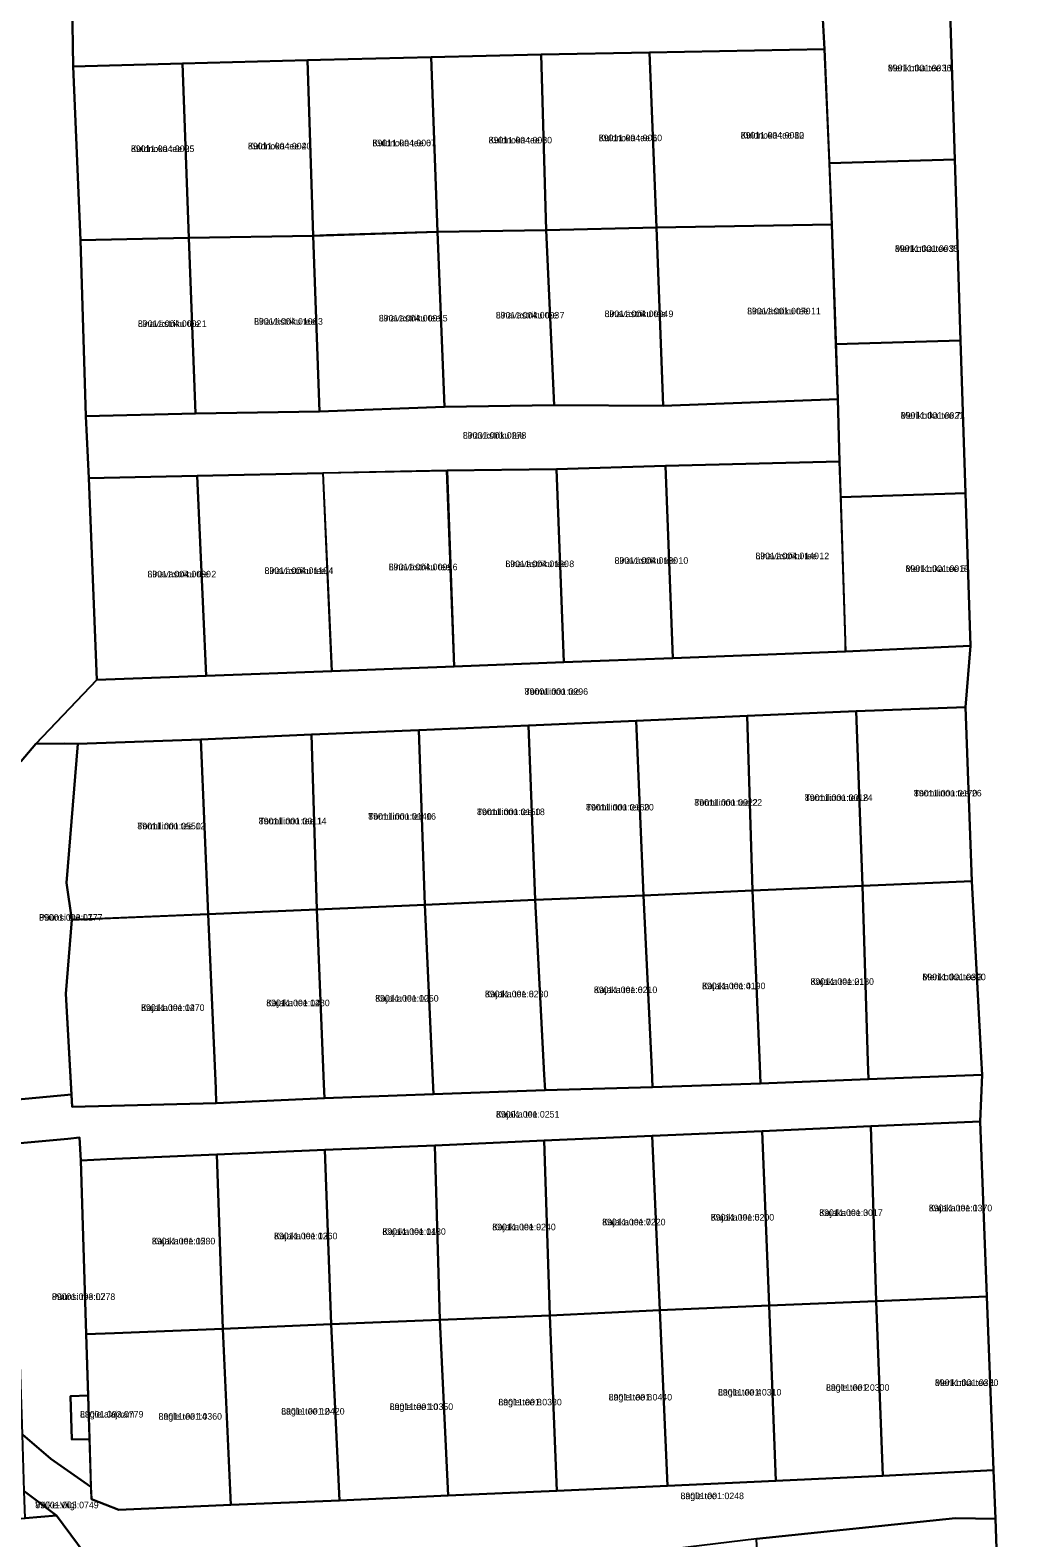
# Model space of a CAD drawing. Extents: x 526849 to 562296, y 6591741 to 6618546.
# Drawn here: x 545116.6 to 545339.9, y 6601222.5 to 6601567.1 of the extents above; entities that cross this region are included whole.
import ezdxf

# ---------------------------------------------------------------- set-up
doc = ezdxf.new("R2010")
doc.units = 0
for name, color, linetype in [('L_AADRESS', 7, 'Continuous'), ('PIIR', 7, 'Continuous'), ('TUNNUS', 7, 'Continuous')]:
    doc.layers.add(name, color=color, linetype=linetype)

msp = doc.modelspace()

# ---------------------------------------------------------------- linework, layer by layer
at = {"layer": 'PIIR'}
for points in [[(545338.24, 6601199.49), (545337.28, 6601226.86), (545336.86, 6601237.94), (545335.29, 6601277.65), (545333.81, 6601317.68), (545334.27, 6601328.35), (545334.06, 6601332.29), (545331.87, 6601372.6), (545330.46, 6601412.35), (545331.56, 6601426.43), (545330.44, 6601461.33), (545329.31, 6601496.23), (545328.02, 6601537.56), (545326.74, 6601578.67), (545326.54, 6601642.37), (545341.56, 6601643.41)], [(545126.18, 6601573.29), (545126.39, 6601558.87), (545128.04, 6601519.12), (545129.26, 6601478.92), (545129.97, 6601464.76), (545131.84, 6601418.62), (545117.87, 6601403.98), (545114.48, 6601400.03)], [(544990.42, 6601216.36), (545065.58, 6601222.71), (545115.38, 6601226.98), (545122.59, 6601227.59), (545130.66, 6601216.72)]]:
    msp.add_lwpolyline(points, dxfattribs=at)
for points in [[(545297.35, 6601577.99), (545326.74, 6601578.67), (545328.02, 6601537.56), (545299.31, 6601536.78), (545298.23, 6601562.77)], [(545126.18, 6601573.29), (545151.23, 6601574.09), (545179.48, 6601574.69), (545207.59, 6601575.84), (545232.77, 6601576.56), (545257.57, 6601576.99), (545297.35, 6601577.99), (545298.23, 6601562.77), (545258.22, 6601562.05), (545233.39, 6601561.58), (545208.24, 6601560.95), (545182.95, 6601560.35), (545179.95, 6601560.28), (545151.43, 6601559.51), (545126.39, 6601558.87)], [(545208.24, 6601560.95), (545233.39, 6601561.58), (545234.54, 6601521.43), (545209.7, 6601521.08)], [(545233.39, 6601561.58), (545258.22, 6601562.05), (545259.76, 6601522), (545234.54, 6601521.43)], [(545258.22, 6601562.05), (545298.23, 6601562.77), (545299.9, 6601522.71), (545259.76, 6601522)], [(545151.43, 6601559.51), (545152.83, 6601519.66), (545128.04, 6601519.12), (545126.39, 6601558.87)], [(545151.43, 6601559.51), (545179.95, 6601560.28), (545181.3, 6601520.15), (545152.83, 6601519.66)], [(545179.95, 6601560.28), (545182.95, 6601560.35), (545208.24, 6601560.95), (545209.7, 6601521.08), (545184.3, 6601520.25), (545181.3, 6601520.15)], [(545299.31, 6601536.78), (545328.02, 6601537.56), (545329.31, 6601496.23), (545300.83, 6601495.34), (545299.9, 6601522.71)], [(545152.83, 6601519.66), (545181.3, 6601520.15), (545182.7, 6601479.99), (545154.37, 6601479.5)], [(545181.3, 6601520.15), (545209.7, 6601521.08), (545211.29, 6601481.03), (545182.7, 6601479.99)], [(545209.7, 6601521.08), (545234.54, 6601521.43), (545236.37, 6601481.44), (545211.29, 6601481.03)], [(545259.76, 6601522), (545261.3, 6601481.29), (545236.37, 6601481.44), (545234.54, 6601521.43)], [(545299.9, 6601522.71), (545301.26, 6601482.77), (545261.3, 6601481.29), (545259.76, 6601522)], [(545128.04, 6601519.12), (545152.83, 6601519.66), (545154.37, 6601479.5), (545129.26, 6601478.92)], [(545330.44, 6601461.33), (545301.9, 6601460.4), (545301.64, 6601468.57), (545301.26, 6601482.77), (545300.83, 6601495.34), (545329.31, 6601496.23)], [(545129.97, 6601464.76), (545129.26, 6601478.92), (545154.37, 6601479.5), (545182.7, 6601479.99), (545211.29, 6601481.03), (545236.37, 6601481.44), (545261.3, 6601481.29), (545301.26, 6601482.77), (545301.64, 6601468.57), (545261.81, 6601467.58), (545236.91, 6601466.77), (545211.91, 6601466.48), (545183.52, 6601465.91), (545154.78, 6601465.27)], [(545261.81, 6601467.58), (545301.64, 6601468.57), (545303.03, 6601425.11), (545263.49, 6601423.61)], [(545129.97, 6601464.76), (545154.78, 6601465.27), (545156.81, 6601419.56), (545131.84, 6601418.62)], [(545154.78, 6601465.27), (545183.52, 6601465.91), (545185.55, 6601420.65), (545156.81, 6601419.56)], [(545183.57, 6601465.92), (545211.91, 6601466.48), (545213.55, 6601421.72), (545185.55, 6601420.65)], [(545211.87, 6601466.48), (545236.91, 6601466.77), (545238.61, 6601422.67), (545213.55, 6601421.72)], [(545236.91, 6601466.77), (545261.81, 6601467.58), (545263.49, 6601423.61), (545238.61, 6601422.67)], [(545302.97, 6601427.39), (545301.9, 6601460.4), (545330.44, 6601461.33), (545331.56, 6601426.43), (545303.03, 6601425.11)], [(545117.87, 6601403.98), (545131.84, 6601418.62), (545156.81, 6601419.56), (545185.55, 6601420.65), (545213.55, 6601421.72), (545238.61, 6601422.67), (545263.49, 6601423.61), (545303.03, 6601425.11), (545331.56, 6601426.43), (545330.46, 6601412.35), (545305.42, 6601411.47), (545280.49, 6601410.37), (545255.14, 6601409.25), (545230.5, 6601408.16), (545205.44, 6601407.15), (545180.89, 6601406.13), (545155.55, 6601405.03), (545129.63, 6601404.09), (545127.46, 6601404.02), (545124.46, 6601404.08)], [(545255.14, 6601409.25), (545280.49, 6601410.37), (545281.73, 6601370.44), (545256.82, 6601369.37)], [(545305.42, 6601411.47), (545306.9, 6601371.52), (545281.73, 6601370.44), (545280.49, 6601410.37)], [(545330.46, 6601412.35), (545331.87, 6601372.6), (545306.9, 6601371.52), (545305.42, 6601411.47)], [(545155.55, 6601405.03), (545180.89, 6601406.13), (545182.1, 6601366.16), (545157.26, 6601365.1)], [(545205.44, 6601407.15), (545206.82, 6601367.23), (545182.1, 6601366.16), (545180.89, 6601406.13)], [(545205.44, 6601407.15), (545230.5, 6601408.16), (545232.04, 6601368.31), (545206.82, 6601367.23)], [(545255.14, 6601409.25), (545256.82, 6601369.37), (545232.04, 6601368.31), (545230.5, 6601408.16)], [(545109.74, 6601396.48), (545114.48, 6601400.03), (545117.87, 6601403.98), (545124.46, 6601404.08), (545127.46, 6601404.02), (545124.89, 6601372.21), (545126.1, 6601363.76), (545124.74, 6601346.89), (545125.99, 6601323.84), (545112.16, 6601322.53)], [(545126.1, 6601363.76), (545124.89, 6601372.21), (545127.46, 6601404.02), (545129.63, 6601404.09), (545155.55, 6601405.03), (545157.26, 6601365.1), (545131.84, 6601364.01)], [(545308.14, 6601331.4), (545306.9, 6601371.52), (545331.87, 6601372.6), (545334.06, 6601332.29), (545334.27, 6601328.35), (545308.27, 6601327.35)], [(545208.66, 6601327.12), (545206.82, 6601367.23), (545232.04, 6601368.31), (545234.1, 6601328.37), (545234.29, 6601324.83), (545208.81, 6601323.89)], [(545258.88, 6601325.53), (545234.29, 6601324.83), (545234.1, 6601328.37), (545232.04, 6601368.31), (545256.82, 6601369.37), (545258.69, 6601329.6)], [(545258.69, 6601329.6), (545256.82, 6601369.37), (545281.73, 6601370.44), (545283.4, 6601330.5), (545283.58, 6601326.33), (545258.88, 6601325.53)], [(545283.4, 6601330.5), (545281.73, 6601370.44), (545306.9, 6601371.52), (545308.14, 6601331.4), (545308.27, 6601327.35), (545283.58, 6601326.33)], [(545124.74, 6601346.89), (545126.1, 6601363.76), (545127.51, 6601363.82), (545157.26, 6601365.1), (545158.98, 6601325.18), (545159.12, 6601321.87), (545126.14, 6601321.06)], [(545158.98, 6601325.18), (545157.26, 6601365.1), (545182.1, 6601366.16), (545183.72, 6601326.22), (545183.85, 6601322.98), (545159.12, 6601321.87)], [(545183.72, 6601326.22), (545182.1, 6601366.16), (545206.82, 6601367.23), (545208.66, 6601327.12), (545208.81, 6601323.89), (545183.85, 6601322.98)], [(545334.27, 6601328.35), (545333.81, 6601317.68), (545308.82, 6601316.59), (545283.95, 6601315.49), (545258.81, 6601314.43), (545234.13, 6601313.35), (545209.06, 6601312.18), (545183.94, 6601311.21), (545159.28, 6601310.16), (545134.1, 6601309.04), (545128.13, 6601308.78), (545127.85, 6601313.99), (545125.21, 6601313.74), (545112.56, 6601312.54), (545112.16, 6601322.53), (545125.99, 6601323.84), (545126.14, 6601321.06), (545159.12, 6601321.87), (545183.85, 6601322.98), (545208.81, 6601323.89), (545234.29, 6601324.83), (545258.88, 6601325.53), (545283.58, 6601326.33), (545308.27, 6601327.35)], [(545308.82, 6601316.59), (545310.04, 6601276.61), (545285.56, 6601275.6), (545283.95, 6601315.49)], [(545333.81, 6601317.68), (545335.29, 6601277.65), (545310.04, 6601276.61), (545308.82, 6601316.59)], [(545125.21, 6601313.74), (545127.85, 6601313.99), (545128.13, 6601308.78), (545129.37, 6601269.04), (545129.81, 6601255.05), (545125.81, 6601254.9), (545126.12, 6601245), (545130.12, 6601245.02), (545130.46, 6601234.18), (545121.25, 6601240.53), (545114.82, 6601246.09), (545112.56, 6601312.54)], [(545209.06, 6601312.18), (545234.13, 6601313.35), (545235.39, 6601273.36), (545210.26, 6601272.33)], [(545258.81, 6601314.43), (545260.56, 6601274.58), (545235.39, 6601273.36), (545234.13, 6601313.35)], [(545283.95, 6601315.49), (545285.56, 6601275.6), (545260.56, 6601274.58), (545258.81, 6601314.43)], [(545129.37, 6601269.04), (545128.13, 6601308.78), (545134.1, 6601309.04), (545159.28, 6601310.16), (545160.65, 6601270.31), (545135.87, 6601269.31)], [(545159.28, 6601310.16), (545183.94, 6601311.21), (545185.38, 6601271.32), (545160.65, 6601270.31)], [(545209.06, 6601312.18), (545210.26, 6601272.33), (545185.38, 6601271.32), (545183.94, 6601311.21)], [(545260.56, 6601274.58), (545285.56, 6601275.6), (545287.11, 6601235.56), (545262.31, 6601234.39)], [(545310.04, 6601276.61), (545311.51, 6601236.68), (545287.11, 6601235.56), (545285.56, 6601275.6)], [(545335.29, 6601277.65), (545336.86, 6601237.94), (545311.51, 6601236.68), (545310.04, 6601276.61)], [(545185.38, 6601271.32), (545210.26, 6601272.33), (545212.18, 6601232.16), (545187.27, 6601231.07)], [(545235.39, 6601273.36), (545236.99, 6601233.26), (545212.18, 6601232.16), (545210.26, 6601272.33)], [(545235.39, 6601273.36), (545260.56, 6601274.58), (545262.31, 6601234.39), (545236.99, 6601233.26)], [(545135.87, 6601269.31), (545160.65, 6601270.31), (545162.47, 6601230.01), (545136.85, 6601228.93), (545130.55, 6601231.32), (545129.37, 6601269.04)], [(545185.38, 6601271.32), (545187.27, 6601231.07), (545162.47, 6601230.01), (545160.65, 6601270.31)], [(545129.81, 6601255.05), (545130.12, 6601245.02), (545126.12, 6601245), (545125.81, 6601254.9)], [(545337.28, 6601226.86), (545328.13, 6601227), (545282.64, 6601222.28), (545241.44, 6601217.26), (545212.59, 6601216.84), (545187.84, 6601216.97), (545162.51, 6601216.59), (545130.66, 6601216.72), (545122.59, 6601227.59), (545115.2, 6601233.19), (545114.82, 6601246.09), (545121.25, 6601240.53), (545130.46, 6601234.18), (545130.55, 6601231.32), (545136.85, 6601228.93), (545162.47, 6601230.01), (545187.27, 6601231.07), (545212.18, 6601232.16), (545236.99, 6601233.26), (545262.31, 6601234.39), (545287.11, 6601235.56), (545311.51, 6601236.68), (545336.86, 6601237.94)], [(545122.59, 6601227.59), (545115.38, 6601226.98), (545115.2, 6601233.19)], [(545328.13, 6601227), (545337.28, 6601226.86), (545338.24, 6601199.49), (545319.68, 6601205.59), (545283.83, 6601197.54), (545282.64, 6601222.28)]]:
    msp.add_lwpolyline(points, close=True, dxfattribs=at)

# ---------------------------------------------------------------- texts
at = {"layer": 'L_AADRESS'}
for s, p in [('Merikotka tee 11', (545312.69, 6601557.74)), ('Kuldnoka tee 2', (545139.61, 6601539.29)), ('Kuldnoka tee 4', (545166.36, 6601539.9)), ('Kuldnoka tee 6', (545194.83, 6601540.61)), ('Kuldnoka tee 8', (545221.39, 6601541.26)), ('Kuldnoka tee 10', (545246.57, 6601541.77)), ('Kuldnoka tee 12', (545279.03, 6601542.38)), ('Merikotka tee 9', (545314.31, 6601516.47)), ('Linavästriku tee 7', (545223.04, 6601501.24)), ('Linavästriku tee 9', (545247.92, 6601501.55)), ('Linavästriku tee 11', (545280.51, 6601502.18)), ('Linavästriku tee 1', (545141.2, 6601499.3)), ('Linavästriku tee 3', (545167.77, 6601499.82)), ('Linavästriku tee 5', (545196.29, 6601500.56)), ('Merikotka tee 7', (545315.63, 6601478.33)), ('Linavästriku tee', (545215.51, 6601473.77)), ('Linavästriku tee 12', (545282.42, 6601446.21)), ('Linavästriku tee 4', (545170.16, 6601442.84)), ('Linavästriku tee 6', (545198.56, 6601443.68)), ('Linavästriku tee 8', (545225.24, 6601444.4)), ('Linavästriku tee 10', (545250.2, 6601445.16)), ('Merikotka tee 5', (545316.73, 6601443.31)), ('Linavästriku tee 2', (545143.39, 6601442.05)), ('Tormilinnu tee', (545229.63, 6601415.21)), ('Tormilinnu tee 24', (545293.7, 6601390.95)), ('Tormilinnu tee 26', (545318.64, 6601391.98)), ('Tormilinnu tee 18', (545218.74, 6601387.71)), ('Tormilinnu tee 20', (545243.66, 6601388.77)), ('Tormilinnu tee 22', (545268.43, 6601389.85)), ('Tormilinnu tee 12', (545141.07, 6601384.46)), ('Tormilinnu tee 14', (545168.82, 6601385.6)), ('Tormilinnu tee 16', (545193.86, 6601386.67)), ('Püünsi tee L1', (545118.6, 6601363.57)), ('Merikotka tee 3', (545320.59, 6601349.97)), ('Kajaka tee 8', (545220.55, 6601346.07)), ('Kajaka tee 6', (545245.46, 6601347.02)), ('Kajaka tee 4', (545270.2, 6601347.92)), ('Kajaka tee 2', (545295, 6601348.91)), ('Kajaka tee 14', (545141.93, 6601342.94)), ('Kajaka tee 12', (545170.55, 6601344.03)), ('Kajaka tee 10', (545195.46, 6601345.07)), ('Kajaka tee', (545223.08, 6601318.57)), ('Kajaka tee 5', (545272.19, 6601295.02)), ('Kajaka tee 3', (545297, 6601296.07)), ('Kajaka tee 1', (545322.05, 6601297.14)), ('Kajaka tee 11', (545197.1, 6601291.76)), ('Kajaka tee 9', (545222.23, 6601292.81)), ('Kajaka tee 7', (545247.35, 6601293.93)), ('Kajaka tee 15', (545144.39, 6601289.58)), ('Kajaka tee 13', (545172.33, 6601290.75)), ('Püünsi tee L2', (545121.51, 6601276.87)), ('Merikotka tee 1', (545323.45, 6601257.22)), ('Lagle tee 6', (545248.85, 6601253.9)), ('Lagle tee 4', (545273.84, 6601255.03)), ('Lagle tee 2', (545298.54, 6601256.11)), ('Lagle alajaam', (545127.96, 6601250)), ('Lagle tee 14', (545145.92, 6601249.51)), ('Lagle tee 12', (545173.96, 6601250.68)), ('Lagle tee 10', (545198.78, 6601251.72)), ('Lagle tee 8', (545223.62, 6601252.77)), ('Väike-Viigi', (545117.72, 6601229.25)), ('Lagle tee', (545265.28, 6601231.34))]:
    msp.add_text(s, height=1.5, dxfattribs=at).set_placement(p)
at = {"layer": 'TUNNUS'}
for s, p in [('89011:001:0036', (545312.69, 6601557.74)), ('89011:004:0005', (545139.61, 6601539.29)), ('89011:004:0020', (545166.36, 6601539.9)), ('89011:004:0007', (545194.83, 6601540.61)), ('89011:004:0050', (545221.39, 6601541.26)), ('89011:004:0060', (545246.57, 6601541.77)), ('89011:004:0080', (545279.03, 6601542.38)), ('89011:001:0035', (545314.31, 6601516.47)), ('89011:004:0003', (545223.04, 6601501.24)), ('89011:004:0004', (545247.92, 6601501.55)), ('89011:001:0070', (545280.51, 6601502.18)), ('89011:004:0002', (545141.2, 6601499.3)), ('89011:004:0100', (545167.77, 6601499.82)), ('89011:004:0001', (545196.29, 6601500.56)), ('89011:001:0021', (545315.63, 6601478.33)), ('89001:001:0278', (545215.51, 6601473.77)), ('89011:004:0140', (545282.42, 6601446.21)), ('89011:004:0110', (545170.16, 6601442.84)), ('89011:004:0009', (545198.56, 6601443.68)), ('89011:004:0120', (545225.24, 6601444.4)), ('89011:004:0130', (545250.2, 6601445.16)), ('89011:001:0019', (545316.73, 6601443.31)), ('89011:004:0090', (545143.39, 6601442.05)), ('89001:001:0296', (545229.63, 6601415.21)), ('89011:001:0018', (545293.7, 6601390.95)), ('89011:001:0170', (545318.64, 6601391.98)), ('89011:001:0150', (545218.74, 6601387.71)), ('89011:001:0160', (545243.66, 6601388.77)), ('89011:001:0022', (545268.43, 6601389.85)), ('89011:001:0550', (545141.07, 6601384.46)), ('89011:001:0011', (545168.82, 6601385.6)), ('89011:001:0140', (545193.86, 6601386.67)), ('89001:003:0777', (545118.6, 6601363.57)), ('89011:001:0390', (545320.59, 6601349.97)), ('89011:001:0230', (545220.55, 6601346.07)), ('89011:001:0210', (545245.46, 6601347.02)), ('89011:001:0190', (545270.2, 6601347.92)), ('89011:001:0180', (545295, 6601348.91)), ('89011:001:0270', (545141.93, 6601342.94)), ('89011:001:0480', (545170.55, 6601344.03)), ('89011:001:0250', (545195.46, 6601345.07)), ('89001:001:0251', (545223.08, 6601318.57)), ('89011:001:0200', (545272.19, 6601295.02)), ('89011:001:0017', (545297, 6601296.07)), ('89011:001:0370', (545322.05, 6601297.14)), ('89011:001:0430', (545197.1, 6601291.76)), ('89011:001:0240', (545222.23, 6601292.81)), ('89011:001:0220', (545247.35, 6601293.93)), ('89011:001:0280', (545144.39, 6601289.58)), ('89011:001:0260', (545172.33, 6601290.75)), ('89001:003:0778', (545121.51, 6601276.87)), ('89011:001:0380', (545323.45, 6601257.22)), ('89011:001:0440', (545248.85, 6601253.9)), ('89011:001:0310', (545273.84, 6601255.03)), ('89011:001:0300', (545298.54, 6601256.11)), ('89001:003:0779', (545127.96, 6601250)), ('89011:001:0360', (545145.92, 6601249.51)), ('89011:001:0420', (545173.96, 6601250.68)), ('89011:001:0350', (545198.78, 6601251.72)), ('89011:001:0330', (545223.62, 6601252.77)), ('89001:003:0749', (545117.72, 6601229.25)), ('89001:001:0248', (545265.28, 6601231.34))]:
    msp.add_text(s, height=1.5, dxfattribs=at).set_placement(p)

doc.saveas('drawing.dxf')
